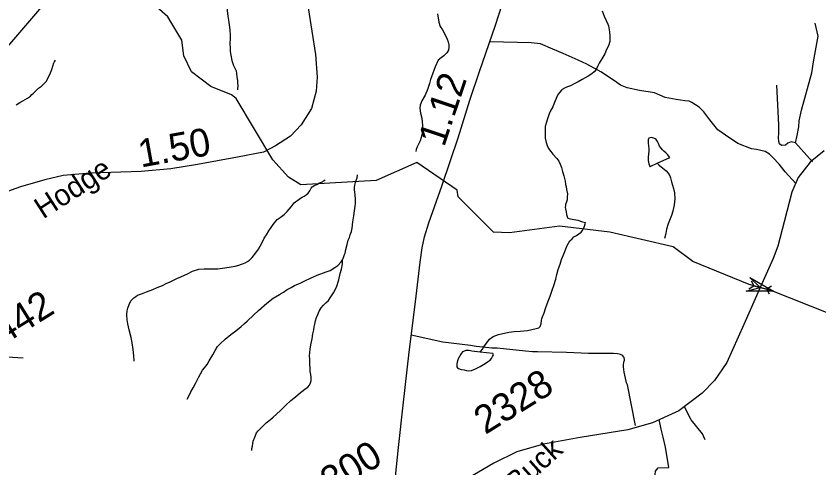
# Model space of a CAD drawing. Extents: x 2001466 to 31450019, y -30647475 to 847247.
# Drawn here: x 2173713 to 2180905, y 768751 to 772795 of the extents above; entities that cross this region are included whole.
import ezdxf

# ---------------------------------------------------------------- set-up
doc = ezdxf.new("R2010")
doc.units = 0
for name, color, linetype in [('Exist Hydrographic Creek Single Shore', 7, 'Continuous'), ('Exist Hydrographic Misc Water Feature', 7, 'Continuous'), ('Exist Road Non-System Type 51', 7, 'Continuous'), ('Exist Road Secondary Mileage Hundredths English Label', 7, 'Continuous'), ('Exist Road Secondary Structure Pipe Attributed CELL', 7, 'Continuous'), ('Exist Road Secondary Structure Pipe CELL', 7, 'Continuous'), ('Exist Road Secondary Type 51 Attributed', 7, 'Continuous'), ('Exist Road Secondary Type 51 Label', 7, 'Continuous'), ('Exist Road Secondary Type 51 Number Label', 7, 'Continuous'), ('Exist Utilities Electrical Transmission Line', 7, 'Continuous')]:
    doc.layers.add(name, color=color, linetype=linetype)

msp = doc.modelspace()

# ---------------------------------------------------------------- linework, layer by layer
at = {"layer": 'Exist Hydrographic Creek Single Shore'}
for points in [[(2175643.2, 772091.3), (2175459.1, 772163.9), (2175284.2, 772295.5), (2175216.1, 772437.9), (2175199.1, 772579.3), (2175073.2, 772788.6), (2174997.1, 772852.4), (2174437.5, 773459.9)], [(2181002, 770131), (2180467.6, 770342.7), (2180379.6, 770365.4), (2180279.2, 770393.3), (2179775.2, 770599.1), (2179599.1, 770730.6), (2179032.1, 770860.3), (2178582.2, 770915.5), (2178132.1, 770855.9), (2177991.1, 770862.1), (2177672.2, 771176.9), (2177664.2, 771236.2), (2177304.1, 771483.1), (2176939.1, 771323.3), (2176264.1, 771284.6), (2176155.2, 771352.5), (2176013.1, 771509.5), (2175685.2, 772057.5), (2175643.2, 772091.3)]]:
    msp.add_lwpolyline(points, dxfattribs=at)
at = {"layer": 'Exist Hydrographic Misc Water Feature'}
for points in [[(2175594.4, 772911.4), (2175598.3, 772895.4), (2175609, 772793.6), (2175615.3, 772757.8), (2175623.5, 772717.6), (2175627.6, 772671.9), (2175629.9, 772623.7), (2175630.1, 772591.7), (2175628.6, 772549.7), (2175630.7, 772508), (2175632.3, 772477.7), (2175636.8, 772445.8), (2175647.3, 772396), (2175661.7, 772352), (2175679.7, 772318), (2175683.8, 772304), (2175687.9, 772280.3), (2175691.6, 772252.1), (2175696.3, 772218.2), (2175698.2, 772196.4), (2175698.6, 772170.4), (2175696.7, 772144.3), (2175696.5, 772136.2)], [(2177488.1, 772816.2), (2177500.4, 772740.2), (2177512.9, 772702.2), (2177534.6, 772672.5), (2177555.1, 772632.5), (2177575.6, 772588.8), (2177583.4, 772564.9), (2177589.4, 772536.9), (2177590, 772516.9), (2177585.9, 772490.7), (2177572.3, 772464.8), (2177546.1, 772440.3), (2177522.3, 772422.4), (2177494.4, 772400.3), (2177468.6, 772342.1), (2177435.4, 772251.8), (2177425.5, 772226.1), (2177415.5, 772192), (2177399.7, 772137.9), (2177378.2, 772087.6), (2177348.6, 772037.8), (2177333, 771997.5), (2177330.8, 771969.4), (2177335.1, 771925.4), (2177347.4, 771881.8), (2177354.2, 771815.4), (2177354, 771783.8), (2177350.1, 771739.8), (2177342.5, 771707.7), (2177332.8, 771679.5), (2177320.3, 771653.4), (2177305.2, 771623.2), (2177297.2, 771601.3), (2177292.8, 771583.3)], [(2178963.6, 772842.3), (2178979.8, 772794.4), (2178999.9, 772754.4), (2179014.3, 772722.7), (2179020.4, 772706.7), (2179024.3, 772688.7), (2179028.4, 772652.8), (2179030.7, 772614.7), (2179032.9, 772575), (2179031.1, 772566.7), (2179019.4, 772528.8), (2179003.4, 772494.7), (2178985.8, 772456.8), (2178959.9, 772412.4), (2178936.3, 772372.2), (2178922.4, 772342.3), (2178910.3, 772316.1), (2178892.7, 772296), (2178870.9, 772277.8), (2178837.1, 772255.7), (2178785.2, 772227.5), (2178749.1, 772205.3), (2178713.4, 772187.2), (2178679.2, 772170.9), (2178651.3, 772160.9), (2178631.6, 772152.5), (2178605.6, 772136.6), (2178597.8, 772130.5), (2178579.6, 772110.5), (2178564, 772088.5), (2178550, 772058.2), (2178534.6, 772014.2), (2178520.3, 771982.3), (2178504.7, 771954.3), (2178488.7, 771920.2), (2178472.9, 771875.9), (2178461.4, 771837.9), (2178453.4, 771807.8), (2178451.8, 771781.7), (2178451.6, 771727.8), (2178454.1, 771701.9), (2178462.5, 771662.1), (2178470.5, 771636.2), (2178482.6, 771610), (2178502.7, 771582.2), (2178521.1, 771560.3), (2178557.4, 771520.4), (2178575, 771496.6), (2178587.3, 771470.8), (2178599.4, 771439), (2178607.4, 771402.9), (2178619.9, 771364.9), (2178631.8, 771317.2), (2178636.1, 771289), (2178640.2, 771270.9), (2178644.6, 771243.1), (2178652.8, 771205.3), (2178650.9, 771173.2), (2178648.9, 771151.2), (2178643.3, 771133), (2178633.5, 771107.2), (2178633.5, 771099.1), (2178633.3, 771082.9), (2178635.7, 771069.2), (2178639.8, 771043), (2178643.9, 771019.3), (2178649.9, 771001.3), (2178653.8, 770991.4), (2178656, 770985.4)], [(2179454.9, 771477.6), (2179568.7, 771530.1), (2179558.7, 771544.2), (2179550.7, 771551.9), (2179534.1, 771569.9), (2179516.4, 771585.9), (2179502.3, 771597.8), (2179492.2, 771611.9), (2179478.1, 771631.5), (2179468.2, 771653.7), (2179458, 771671.4), (2179445.9, 771691.5), (2179437.9, 771697.2), (2179425.4, 771703.5), (2179415.5, 771705.4), (2179405.7, 771707.3), (2179391.8, 771705), (2179382.1, 771701.2), (2179377.6, 771694.9), (2179376, 771687.1), (2179374.1, 771673.2), (2179374.3, 771658.9), (2179378, 771633.2), (2179380.3, 771603.2), (2179380.5, 771580.9), (2179378.6, 771565), (2179374.3, 771527.1), (2179374.7, 771501.1), (2179381.1, 771472.9), (2179389.1, 771449), (2179393.4, 771449.2), (2179454.9, 771477.6)], [(2179454.9, 771477.6), (2179473.2, 771461.9), (2179491.4, 771445.7), (2179517.5, 771425.9), (2179535.1, 771409.9), (2179553.5, 771390.1), (2179569.5, 771364.1), (2179575.9, 771348.2), (2179583.9, 771312.4), (2179594.4, 771280.4), (2179602.4, 771252.5), (2179610.6, 771214.3), (2179614.9, 771158.5), (2179609.1, 771106.6), (2179597.6, 771050.3), (2179585.5, 771010.4), (2179565.9, 770966.3), (2179554, 770936.5), (2179540.4, 770888.2), (2179532.2, 770852.1), (2179526.7, 770826.2), (2179520.5, 770804)], [(2176638.9, 770614), (2176644.5, 770624.2), (2176656.4, 770660.1), (2176660.5, 770674.1), (2176668.1, 770706.2), (2176679.9, 770750.2), (2176689.6, 770788.1), (2176699.6, 770814.2), (2176705.4, 770836.5), (2176717.5, 770866.2), (2176723.4, 770898.2), (2176729, 770954.6), (2176738.8, 771006.7), (2176744.3, 771052.5), (2176752.3, 771092.6), (2176754, 771118.4), (2176753.6, 771158.6), (2176751.5, 771192.5), (2176747.6, 771222.4), (2176745.2, 771236.5), (2176744.9, 771260.5), (2176746.6, 771280.5), (2176751.1, 771294.4), (2176754.8, 771306.4), (2176760.7, 771322.6), (2176768.5, 771348.6), (2176770.4, 771372.7)], [(2174772.3, 769706), (2174772.3, 769711.7), (2174767.8, 769753.7), (2174761.9, 769809.8), (2174753.7, 769869.9), (2174743.2, 769917.7), (2174726.8, 769987.5), (2174714.7, 770039.3), (2174708.4, 770077.5), (2174706.1, 770123.3), (2174708, 770157.5), (2174713.7, 770181.4), (2174725.4, 770213.7), (2174741.4, 770245.3), (2174767.4, 770271.8), (2174785.1, 770285.8), (2174801.3, 770295.9), (2174837.1, 770310), (2174880.6, 770326.1), (2174938.6, 770348.6), (2174978.8, 770364.8), (2175024.4, 770383.1), (2175058.4, 770401.4), (2175094.7, 770417.5), (2175118.5, 770427.7), (2175154.2, 770445.8), (2175190, 770461.9), (2175248.1, 770488.4), (2175293.8, 770510.7), (2175349.6, 770528.7), (2175399.6, 770533.2), (2175457.4, 770531.4), (2175521.6, 770533.9), (2175583.3, 770542), (2175639.1, 770550.6), (2175677.4, 770556.6), (2175709.4, 770564.7), (2175765, 770587.1), (2175785.1, 770597.1), (2175803.1, 770609.4), (2175828.8, 770635.5), (2175862.6, 770677.4), (2175884.6, 770709.8), (2175913.9, 770763.8), (2175935.8, 770806), (2175957.3, 770836.4), (2175977.8, 770874.2), (2176003.7, 770912.5), (2176017.2, 770930.3), (2176052.9, 770972.8), (2176079.1, 770992.8), (2176114.4, 771019.1), (2176142.7, 771045.3), (2176178.6, 771087.3), (2176204.2, 771123.6), (2176261.6, 771165.6), (2176277.4, 771173.7), (2176293.6, 771183.9), (2176311.5, 771194.2), (2176329.9, 771210.1), (2176343.5, 771230.3), (2176357.6, 771256.1), (2176366.8, 771266.5), (2176389.2, 771280.6), (2176407, 771288.4), (2176430.8, 771302.7), (2176457.1, 771312.9), (2176466.9, 771320.8), (2176480.8, 771330.8)], [(2177871.1, 769787.3), (2177877, 769795.3), (2177892.6, 769815.2), (2177904.5, 769835.3), (2177954.1, 769903.7), (2177986.1, 769927.7), (2178036, 769946.1), (2178125.8, 769966.6), (2178174, 769971), (2178227.9, 769975.1), (2178295.6, 769981.5), (2178371.4, 769998), (2178395.8, 770006.1), (2178407.7, 770016), (2178415.5, 770040), (2178419.2, 770072.3), (2178423.3, 770084.3), (2178429, 770104.1), (2178442.8, 770140.2), (2178456.3, 770178.3), (2178470.7, 770218.3), (2178486.3, 770258.5), (2178496.1, 770286.7), (2178515.6, 770342.5), (2178529.3, 770384.7), (2178549.4, 770438.9), (2178556.8, 770480.7), (2178570.5, 770526.9), (2178586.5, 770574.8), (2178600.1, 770614.9), (2178617.9, 770659.3), (2178649.5, 770741.4), (2178675.1, 770783.3), (2178693.1, 770801.7), (2178710.6, 770817.7), (2178733.1, 770829.7), (2178774.6, 770859.9), (2178786.7, 770876), (2178790.5, 770883.9), (2178796.5, 770894), (2178804.5, 770914.3), (2178812.1, 770936.3), (2178813.9, 770948.1)], [(2178656, 770985.4), (2178680, 770981.3), (2178728.2, 770971.6), (2178746.3, 770967.7), (2178786, 770954), (2178813.9, 770948.1)], [(2175246, 769366.6), (2175264.3, 769398.8), (2175277.6, 769430.8), (2175299.7, 769468.9), (2175319.6, 769506.8), (2175346.9, 769561.1), (2175364.9, 769593.3), (2175384.8, 769625.2), (2175400.4, 769645.5), (2175424.6, 769675.6), (2175444.3, 769709.5), (2175475.9, 769761.9), (2175497.6, 769802), (2175519.1, 769838.1), (2175541.1, 769862), (2175585.2, 769902.4), (2175636.8, 769944.5), (2175682.6, 769976.9), (2175730.6, 770017.1), (2175759.9, 770043.1), (2175782.4, 770063.2), (2175844, 770121.6), (2175883.9, 770159.8), (2175961, 770224.5), (2176016.8, 770268.8), (2176072.6, 770302.9), (2176082.6, 770309.1), (2176108.7, 770325.1), (2176142.5, 770347.5), (2176176.5, 770365.5), (2176208.1, 770383.9), (2176258, 770405.9), (2176299.8, 770426.4), (2176350, 770450.4), (2176411.5, 770474.8), (2176491.3, 770505.3), (2176525.5, 770519.2), (2176567.4, 770545.7), (2176595.1, 770563.9), (2176626.8, 770594), (2176638.9, 770614)], [(2175826.7, 768908.1), (2175826.3, 768926), (2175830.6, 768946), (2175834.1, 768970.2), (2175838.2, 768989.9), (2175851.9, 769026), (2175867.5, 769066.2), (2175881.7, 769082.3), (2175901.6, 769104.5), (2175929.7, 769130.6), (2175954.9, 769154.8), (2175992.6, 769184.8), (2176016.8, 769205.1), (2176078.5, 769261.5), (2176130.2, 769311.7), (2176175.9, 769353.9), (2176216.1, 769388), (2176261.4, 769426.1), (2176313.3, 769464.5), (2176326.8, 769474.7), (2176341, 769490.8), (2176351, 769512.7), (2176356.6, 769532.6), (2176357, 769542.7), (2176356.6, 769560.6), (2176352.9, 769586.8), (2176348.2, 769612.6), (2176346.5, 769640.8), (2176344.3, 769680.5), (2176343.9, 769724.8), (2176341.8, 769752.7), (2176349.2, 769812.8), (2176354.9, 769852.5), (2176364.8, 769906.6), (2176372.6, 769950.9), (2176380.4, 769986.6), (2176384.3, 770012.8), (2176390.2, 770038.7), (2176396.2, 770068.6), (2176403.3, 770097.1), (2176415.6, 770122.9), (2176429.2, 770152.9), (2176447.4, 770185), (2176467.1, 770207.2), (2176488.6, 770229.5), (2176510.8, 770249.2), (2176528.4, 770271.7), (2176558.1, 770317.5), (2176584.4, 770370), (2176603.9, 770433.9), (2176617.4, 770492), (2176627, 770529.9), (2176638.9, 770577.9), (2176638.9, 770614)], [(2177871.1, 769787.3), (2177795, 769794.7), (2177770.8, 769800.8), (2177755, 769802.4), (2177740.9, 769802.4), (2177722.6, 769794.3), (2177713.2, 769788.4), (2177703, 769778.2), (2177697.4, 769770.1), (2177673.4, 769728.3), (2177671.2, 769718.1), (2177665.8, 769698.2), (2177661.5, 769682.2), (2177661.5, 769670), (2177661.9, 769654.2), (2177667.7, 769648), (2177677.9, 769640.4), (2177699.9, 769632.2), (2177728.2, 769628.3), (2177748.1, 769622.5), (2177769.8, 769620.8), (2177794, 769622.9), (2177829.9, 769636.9), (2177871.9, 769659.4), (2177915.8, 769685.6), (2177937.1, 769699.8), (2177959.5, 769715.9), (2177973.2, 769731.6), (2177981.4, 769747.8), (2177989.2, 769761.7), (2177983.1, 769774), (2177871.1, 769787.3)]]:
    msp.add_lwpolyline(points, dxfattribs=at)
at = {"layer": 'Exist Road Non-System Type 51'}
msp.add_line((2180846.5, 771490.1), (2180693.5, 771659.4), dxfattribs=at)
for points in [[(2180693.5, 771659.4), (2180709.5, 771726.4), (2180725.5, 771802.5), (2180728.5, 771856.5), (2180747.5, 771953.6), (2180840.5, 772287.1), (2180856.5, 772384.6), (2180896.8, 772616.2), (2180871.7, 772732.6)], [(2180696.6, 771297.9), (2180603.2, 771400.3), (2180547.7, 771469.7), (2180494.5, 771525.2), (2180462.1, 771557.6), (2180421.9, 771584.2), (2180345.1, 771601), (2180299.5, 771605.6), (2180178.7, 771655.8), (2180067, 771728.8), (2179999.7, 771776.7), (2179928.2, 771865.2), (2179875, 771937), (2179831.1, 771978.6), (2179765.7, 772020.4), (2179742.2, 772032.1), (2179703.1, 772036), (2179625.9, 772048.2), (2179527, 772067.3), (2179433.1, 772106.5), (2179297.6, 772128), (2179185.9, 772153.1), (2179128.9, 772175.9), (2179073.1, 772216.1), (2178951.8, 772294.5), (2178826.5, 772365), (2178748.3, 772400.2), (2178615.2, 772458.9), (2178521.3, 772498.1), (2178411.3, 772547.1), (2178328.2, 772556.4), (2177956.3, 772563.8)], [(2173713.5, 771999.9), (2173746.3, 772021.2), (2173774.5, 772035.4), (2173817.4, 772059.2), (2173841.9, 772078.9), (2173854.9, 772091.9), (2173869.1, 772106.1), (2173878.8, 772114.8), (2173901.7, 772136.5), (2173915.8, 772151.1), (2173940.8, 772168.5), (2173982.1, 772210.9), (2174016.8, 772271.8), (2174035.3, 772317.4), (2174041.8, 772346.8), (2174051.6, 772376.2), (2174054.9, 772381.6), (2174057, 772384.8), (2174067.9, 772401.2)], [(2180693.5, 771659.4), (2180656.5, 771669.4), (2180627.5, 771657.4), (2180606.5, 771639.4), (2180568.5, 771635.3), (2180550.5, 771652.4), (2180544.5, 771672.4), (2180541.5, 771707.4), (2180544.5, 771744.4), (2180546.5, 771789.5), (2180546.5, 771820.5), (2180526.5, 772176.9)], [(2179261.2, 769130.4), (2179191.2, 769493.1), (2179182.6, 769511.3), (2179176.9, 769527), (2179160.2, 769608.7), (2179154.1, 769655.5), (2179154.2, 769677.5), (2179157.6, 769695.8), (2179161.4, 769708.9), (2179162.3, 769713.7), (2179162.2, 769724.3), (2179161.1, 769730.9), (2179158.9, 769739), (2179155, 769744.8), (2179148.7, 769752.6), (2179140.9, 769758.7), (2179134.1, 769762.7), (2179128.8, 769764.6), (2179115.7, 769769.6), (2179100.9, 769771.9), (2179064.8, 769774.1), (2179012.8, 769773.7), (2178984.8, 769773.5), (2178943.8, 769773.6), (2178839.8, 769774.3), (2178644.6, 769782.9), (2178384.4, 769788.8), (2178338.8, 769789.6), (2178276.9, 769795.6), (2178022.3, 769822.2), (2177974.2, 769824), (2177893.9, 769830.9), (2177835.9, 769838.5), (2177783.8, 769846.1), (2177535.5, 769876.2), (2177253.8, 769940.1)], [(2179885.8, 769003.3), (2179861.7, 769055), (2179760.1, 769182.4), (2179701.6, 769297.8)], [(2179235.2, 768488.3), (2179378, 768495.2), (2179415.9, 768505.5), (2179422.8, 768536.5), (2179427.9, 768602), (2179441.7, 768720.8), (2179464.1, 768751.8), (2179560.5, 768755.3), (2179531.2, 768936.1), (2179510.6, 769025.7), (2179491.6, 769098), (2179475, 769183.1)]]:
    msp.add_lwpolyline(points, dxfattribs=at)
at = {"layer": 'Exist Road Secondary Structure Pipe Attributed CELL'}
msp.add_lwpolyline([(2180286.4, 770456), (2180497.3, 770333.6), (2180253.5, 770334.1), (2180379.6, 770365.4)], close=True, dxfattribs=at)
at = {"layer": 'Exist Road Secondary Structure Pipe CELL'}
for p, q in [((2180297.1, 770425.8), (2180321.2, 770381.1)), ((2180277.9, 770354.6), (2180321.2, 770381.1)), ((2180321.2, 770381.1), (2180438, 770349.7)), ((2180481.3, 770376.2), (2180438, 770349.7)), ((2180462.1, 770305), (2180438, 770349.7))]:
    msp.add_line(p, q, dxfattribs=at)
at = {"layer": 'Exist Road Secondary Type 51 Attributed'}
for points in [[(2177074.4, 768328.1), (2177093.2, 768499.8), (2177138.8, 768934.4), (2177182.2, 769313.4), (2177235, 769786.7), (2177290, 770236), (2177333.4, 770593), (2177350.7, 770719.7), (2177371.6, 770820.2), (2177410.3, 770944.9), (2177531.2, 771281), (2177674, 771706.1), (2177778.6, 772041.2), (2177866, 772297.7), (2178006.7, 772712.4), (2178069, 772899.8), (2178095.2, 773001.4), (2178115, 773095.7), (2178131.3, 773274.7), (2178133.3, 773521.8), (2178129.7, 773758.5), (2178119.2, 773951.2), (2178103.5, 774144.9)], [(2176329.9, 772869.5), (2176394.8, 772450.6), (2176411.5, 772249.6), (2176402.1, 772121.8), (2176360.2, 771968.9), (2176266.1, 771820.3), (2176171.9, 771719.7), (2176035.9, 771633.9), (2175929.1, 771577.3), (2175697.9, 771533.3), (2175337.9, 771466.3), (2175099.3, 771426.5), (2174833.6, 771403.5), (2174380.5, 771388.8), (2174135.6, 771367.9), (2173972.4, 771330.2), (2173754.7, 771267.4), (2173190.7, 771066.3)], [(2180951.3, 771588.8), (2180825.7, 771486.2), (2180719, 771350.1), (2180662.5, 771218.2), (2180594.4, 770952.2), (2180537.9, 770736.5), (2180494, 770625.5), (2180379.6, 770365.4), (2180231.4, 770034.9), (2180078.6, 769693.5), (2179968.7, 769534.4), (2179859.9, 769421.3), (2179650.6, 769262.1), (2179413.1, 769155.3), (2179193.3, 769092.5), (2178766.4, 769023.4), (2178438.9, 768962.6), (2178198.2, 768893.5), (2177993.1, 768793), (2177632.1, 768581.5)], [(2172455.2, 769886.7), (2172500.1, 769877.8), (2172814, 769820.6), (2172916.6, 769802.2), (2173049.3, 769785.1), (2173243.5, 769768), (2173778.2, 769735.4)]]:
    msp.add_lwpolyline(points, dxfattribs=at)
at = {"layer": 'Exist Utilities Electrical Transmission Line'}
msp.add_line((2174437.5, 773459.9), (2172497.5, 771195.5), dxfattribs=at)

# ---------------------------------------------------------------- texts
at = {"layer": 'Exist Road Secondary Mileage Hundredths English Label'}
for s, rotation, p in [('1.12', 71.43953, (2177547.3, 771615.7)), ('1.50', 10.24029, (2174831.2, 771438.9))]:
    msp.add_text(s, height=250, rotation=rotation, dxfattribs=at).set_placement(p)
at = {"layer": 'Exist Road Secondary Type 51 Label'}
for s, rotation, p in [('Hodge', 32.81357, (2173956.2, 770974.7)), ('Buck', 41.97293, (2178203.8, 768516.9))]:
    msp.add_text(s, height=190, rotation=rotation, dxfattribs=at).set_placement(p)
at = {"layer": 'Exist Road Secondary Type 51 Number Label'}
for s, p in [('5442', (2173443.2, 769750.5)), ('2328', (2177916.3, 769045.1)), ('2300', (2176382.6, 768404.8))]:
    msp.add_text(s, height=250, rotation=31.91803, dxfattribs=at).set_placement(p)

doc.saveas('drawing.dxf')
